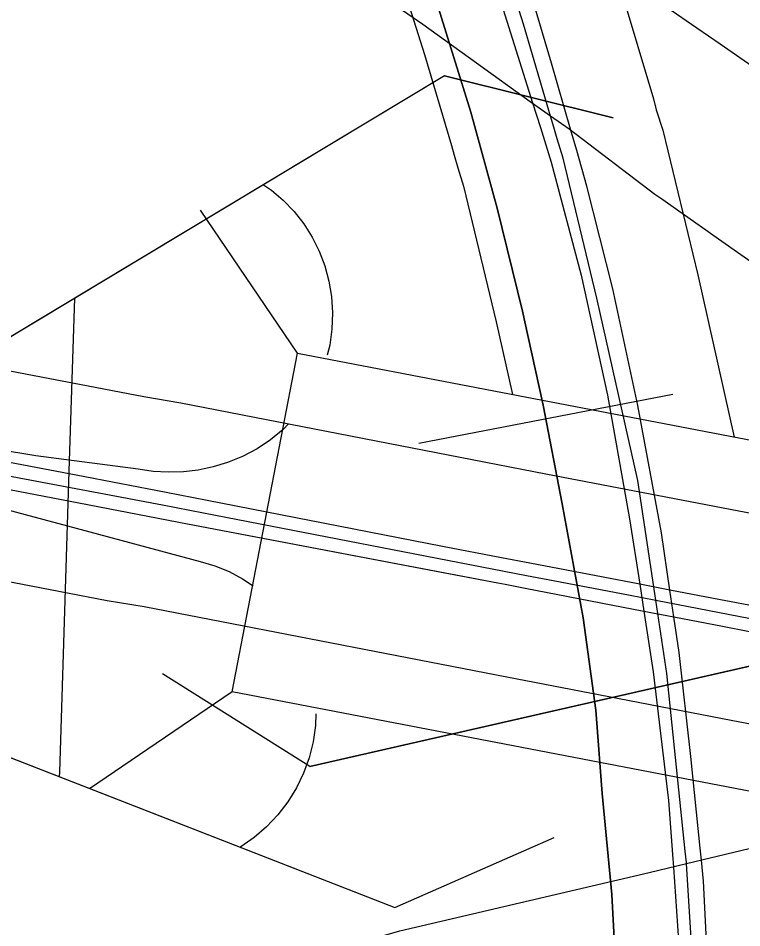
# Model space of a CAD drawing. Extents: x -157.2 to -99.3, y 12.2 to 46.2.
# Drawn here: x -146.8908 to -146.6809, y 33.1254 to 33.389 of the extents above; entities that cross this region are included whole.
import ezdxf

# ---------------------------------------------------------------- set-up
doc = ezdxf.new("R2010")
doc.units = 0
for name, color, linetype in [('tdCoDivCarto', 7, 'Continuous'), ('tdCoInt', 7, 'Continuous'), ('tdCoIntCL', 7, 'Continuous'), ('tdCoIntRamp', 7, 'Continuous'), ('tdCoPriCL', 7, 'Continuous'), ('tdCoPriDiv', 7, 'Continuous'), ('tdCoRRCL', 7, 'Continuous'), ('tdCoStrucDivPri', 7, 'Continuous'), ('tdCoStrucNonDivPri', 7, 'Continuous'), ('tdCoStrucSec', 7, 'Continuous')]:
    doc.layers.add(name, color=color, linetype=linetype)

msp = doc.modelspace()

# ---------------------------------------------------------------- linework, layer by layer
at = {"layer": 'tdCoDivCarto'}
for points in [[(-146.68947, 33.07517), (-146.6895, 33.08139), (-146.691, 33.11772), (-146.69207, 33.13889), (-146.69267, 33.14491), (-146.69303, 33.14847), (-146.6957, 33.17501), (-146.69912, 33.20515), (-146.70065, 33.21548), (-146.7018, 33.22323), (-146.70425, 33.23978), (-146.71109, 33.27676), (-146.71836, 33.31053), (-146.72584, 33.34024), (-146.72882, 33.35061), (-146.73061, 33.35685), (-146.7361, 33.37594), (-146.74551, 33.40758), (-146.75619, 33.43494), (-146.76859, 33.46828), (-146.78398, 33.50505), (-146.80472, 33.55229), (-146.84576, 33.64848)], [(-146.68947, 33.07517), (-146.6895, 33.08139), (-146.691, 33.11772), (-146.69207, 33.13889), (-146.69267, 33.14491), (-146.69303, 33.14847), (-146.6957, 33.17501), (-146.69912, 33.20515), (-146.70065, 33.21548), (-146.7018, 33.22323), (-146.70425, 33.23978), (-146.71109, 33.27676), (-146.71836, 33.31053), (-146.72584, 33.34024), (-146.72882, 33.35061), (-146.73061, 33.35685), (-146.7361, 33.37594), (-146.74551, 33.40758), (-146.75619, 33.43494), (-146.76859, 33.46828), (-146.78398, 33.50505), (-146.80472, 33.55229), (-146.84576, 33.64848)], [(-146.84446, 33.62493), (-146.80229, 33.52678), (-146.78749, 33.49275), (-146.77048, 33.45132), (-146.75815, 33.41704), (-146.74161, 33.36445), (-146.73936, 33.35731), (-146.7362, 33.34725), (-146.72757, 33.31445), (-146.71992, 33.27968), (-146.71351, 33.24392), (-146.71055, 33.2249), (-146.70935, 33.21715), (-146.7066, 33.19953), (-146.70217, 33.16229), (-146.70105, 33.14664), (-146.70078, 33.14295), (-146.69896, 33.11741), (-146.69773, 33.0888), (-146.69722, 33.06512), (-146.69721, 33.06494)], [(-146.84446, 33.62493), (-146.80229, 33.52678), (-146.78749, 33.49275), (-146.77048, 33.45132), (-146.75815, 33.41704), (-146.74161, 33.36445), (-146.73936, 33.35731), (-146.7362, 33.34725), (-146.72757, 33.31445), (-146.71992, 33.27968), (-146.71351, 33.24392), (-146.71055, 33.2249), (-146.70935, 33.21715), (-146.7066, 33.19953), (-146.70217, 33.16229), (-146.70105, 33.14664), (-146.70078, 33.14295), (-146.69896, 33.11741), (-146.69773, 33.0888), (-146.69722, 33.06512), (-146.69721, 33.06494)], [(-146.87397, 33.25656), (-146.89747, 33.26098), (-146.89852, 33.26117), (-146.90601, 33.26258)], [(-146.87397, 33.25656), (-146.89747, 33.26098), (-146.89852, 33.26117), (-146.90601, 33.26258)], [(-146.90635, 33.25485), (-146.90411, 33.25442), (-146.89874, 33.25339), (-146.8984, 33.25332), (-146.87317, 33.24849)], [(-146.90635, 33.25485), (-146.90411, 33.25442), (-146.89874, 33.25339), (-146.8984, 33.25332), (-146.87317, 33.24849)], [(-146.84788, 33.25147), (-146.87397, 33.25656)], [(-146.84788, 33.25147), (-146.87397, 33.25656)], [(-146.83603, 33.24915), (-146.84788, 33.25147)], [(-146.83603, 33.24915), (-146.84788, 33.25147)], [(-146.74238, 33.23098), (-146.75062, 33.23255), (-146.76774, 33.23582), (-146.83603, 33.24915)], [(-146.74238, 33.23098), (-146.75062, 33.23255), (-146.76774, 33.23582), (-146.83603, 33.24915)], [(-146.87317, 33.24849), (-146.84169, 33.24245), (-146.75168, 33.22533), (-146.74957, 33.22492), (-146.74375, 33.2238)], [(-146.87317, 33.24849), (-146.84169, 33.24245), (-146.76601, 33.22805)], [(-146.67735, 33.21859), (-146.68552, 33.22013), (-146.68715, 33.22043), (-146.7018, 33.22323), (-146.71055, 33.2249), (-146.74238, 33.23098)], [(-146.67735, 33.21859), (-146.68552, 33.22013), (-146.68715, 33.22043), (-146.7018, 33.22323), (-146.71055, 33.2249), (-146.74238, 33.23098)], [(-146.76601, 33.22805), (-146.75168, 33.22533), (-146.74957, 33.22492), (-146.74375, 33.2238)], [(-146.74375, 33.2238), (-146.70935, 33.21715)], [(-146.74375, 33.2238), (-146.70935, 33.21715)], [(-146.70935, 33.21715), (-146.70065, 33.21548), (-146.68657, 33.21276), (-146.67873, 33.21124)], [(-146.70935, 33.21715), (-146.70065, 33.21548), (-146.68657, 33.21276), (-146.67873, 33.21124)]]:
    msp.add_lwpolyline(points, dxfattribs=at)
at = {"layer": 'tdCoInt'}
msp.add_lwpolyline([(-146.87878, 33.16912), (-146.87874, 33.17049), (-146.87603, 33.25765), (-146.87436, 33.30786)], dxfattribs=at)
at = {"layer": 'tdCoIntCL'}
for points in [[(-146.70616, 33.33786), (-146.73099, 33.35685), (-146.73637, 33.36057), (-146.74233, 33.36469), (-146.77346, 33.38716), (-146.79083, 33.39918), (-146.79533, 33.40229), (-146.80678, 33.41022), (-146.81644, 33.4175), (-146.81984, 33.42008), (-146.83594, 33.43428), (-146.84925, 33.44824), (-146.85666, 33.45759), (-146.87179, 33.4795), (-146.88078, 33.49659), (-146.88472, 33.50541), (-146.88827, 33.51439), (-146.89144, 33.52352), (-146.89421, 33.53277), (-146.89658, 33.54213), (-146.89713, 33.54457), (-146.91207, 33.54153), (-146.91486, 33.55486), (-146.92237, 33.58943)], [(-146.48366, 33.17824), (-146.48134, 33.19294), (-146.48425, 33.19393), (-146.50605, 33.20333), (-146.52657, 33.21359), (-146.55115, 33.2292), (-146.59861, 33.26254), (-146.63589, 33.28863), (-146.65269, 33.30038), (-146.68774, 33.32496), (-146.69305, 33.32868), (-146.69329, 33.32885), (-146.70416, 33.33647), (-146.70616, 33.33786)], [(-146.91384, 32.98034), (-146.90007, 32.98075), (-146.89653, 33.00293), (-146.89573, 33.00775), (-146.8941, 33.01532), (-146.89207, 33.02279), (-146.88964, 33.03014), (-146.88681, 33.03735), (-146.88001, 33.05126), (-146.87174, 33.06436), (-146.86212, 33.07648), (-146.85126, 33.0876), (-146.8393, 33.09762), (-146.82634, 33.1063), (-146.81254, 33.11357), (-146.79804, 33.11933), (-146.78008, 33.12446), (-146.70784, 33.14134), (-146.697, 33.14396), (-146.65824, 33.15331), (-146.65418, 33.15524)]]:
    msp.add_lwpolyline(points, dxfattribs=at)
at = {"layer": 'tdCoIntRamp'}
for points in [[(-146.66444, 33.36346), (-146.66631, 33.36693), (-146.68724, 33.38141), (-146.69397, 33.38606), (-146.70141, 33.39121), (-146.74032, 33.4193), (-146.76766, 33.43821), (-146.78198, 33.44812), (-146.79404, 33.45722), (-146.80176, 33.46342), (-146.7828, 33.44869), (-146.7983, 33.46045), (-146.81842, 33.4782), (-146.83507, 33.49565), (-146.85004, 33.51454), (-146.86323, 33.53473), (-146.87447, 33.55609), (-146.8794, 33.56711), (-146.8846, 33.57891)], [(-146.81963, 33.34066), (-146.81738, 33.33912), (-146.81391, 33.33618), (-146.81075, 33.33291), (-146.80794, 33.32933), (-146.80551, 33.32549), (-146.80347, 33.32142), (-146.80186, 33.31717), (-146.80069, 33.31278), (-146.79996, 33.30829), (-146.79963, 33.30358), (-146.79979, 33.29886), (-146.80045, 33.29418), (-146.80118, 33.29128)], [(-146.81242, 33.27144), (-146.814, 33.26981), (-146.81762, 33.26679), (-146.82154, 33.26415), (-146.82572, 33.26195), (-146.8301, 33.26019), (-146.83428, 33.25891), (-146.83856, 33.25801), (-146.8429, 33.25749), (-146.84727, 33.25736), (-146.85164, 33.25762), (-146.85596, 33.25827), (-146.88568, 33.26212), (-146.89688, 33.26395), (-146.89688, 33.26395), (-146.89881, 33.26427), (-146.91292, 33.26658), (-146.92479, 33.26853), (-146.93655, 33.27048)], [(-146.95091, 33.26186), (-146.89846, 33.24773), (-146.89564, 33.24697), (-146.87649, 33.24181), (-146.83801, 33.23155), (-146.83375, 33.23029), (-146.82965, 33.2286), (-146.82574, 33.22651), (-146.82269, 33.22445)], [(-146.80446, 33.18732), (-146.80458, 33.18394), (-146.80525, 33.17924), (-146.80639, 33.17462), (-146.80801, 33.17016), (-146.81007, 33.16588), (-146.81257, 33.16183), (-146.81547, 33.15807), (-146.81874, 33.15462), (-146.82235, 33.15153), (-146.82625, 33.14882), (-146.82642, 33.14874)]]:
    msp.add_lwpolyline(points, dxfattribs=at)
at = {"layer": 'tdCoPriCL'}
for points in [[(-146.70584, 33.22029), (-146.71105, 33.25502), (-146.72294, 33.30782), (-146.73273, 33.34838), (-146.73453, 33.354), (-146.73544, 33.35742), (-146.73637, 33.36057), (-146.74427, 33.38719), (-146.75202, 33.4117), (-146.76538, 33.44796), (-146.77313, 33.46812), (-146.78448, 33.49489), (-146.82808, 33.59626)], [(-146.90601, 33.25861), (-146.84895, 33.24796), (-146.83709, 33.24566), (-146.74341, 33.2275), (-146.73721, 33.22631), (-146.71383, 33.22182), (-146.70584, 33.22029)], [(-146.69368, 32.7251), (-146.69934, 32.79744), (-146.70015, 32.81485), (-146.69988, 32.85152), (-146.69892, 32.89032), (-146.69881, 32.8945), (-146.69831, 32.90902), (-146.69615, 32.97164), (-146.69546, 32.99156), (-146.69406, 33.03215), (-146.69357, 33.04626), (-146.69354, 33.0484), (-146.69366, 33.06502), (-146.69406, 33.08298), (-146.69435, 33.09798), (-146.69532, 33.1176), (-146.697, 33.14396), (-146.69702, 33.14431), (-146.69732, 33.14758), (-146.70266, 33.19907), (-146.70584, 33.22029)], [(-146.70584, 33.22029), (-146.67838, 33.21502), (-146.67207, 33.21381), (-146.6179, 33.20341), (-146.51173, 33.18359), (-146.48366, 33.17824), (-146.30675, 33.14367), (-146.24608, 33.13202), (-146.20522, 33.12418), (-145.96964, 33.07895), (-145.90803, 33.06745), (-145.88326, 33.06283), (-145.87083, 33.06051), (-145.84272, 33.05526), (-145.81285, 33.05054)]]:
    msp.add_lwpolyline(points, dxfattribs=at)
at = {"layer": 'tdCoPriDiv'}
for points in [[(-146.80052, 33.60811), (-146.75689, 33.50668), (-146.74531, 33.47936), (-146.7373, 33.45853), (-146.72363, 33.42141), (-146.71559, 33.39598), (-146.70656, 33.36556), (-146.70573, 33.36244), (-146.70382, 33.35648), (-146.69372, 33.31463), (-146.68313, 33.26759)], [(-146.85564, 33.58441), (-146.81207, 33.48311), (-146.80095, 33.45687), (-146.79346, 33.43739), (-146.78041, 33.40198), (-146.77296, 33.3784), (-146.76514, 33.35204), (-146.76432, 33.34929), (-146.76333, 33.34556), (-146.76164, 33.34028), (-146.75216, 33.301), (-146.74741, 33.27993)], [(-146.90037, 33.28808), (-146.85438, 33.27928), (-146.84362, 33.27748), (-146.73773, 33.25696), (-146.67272, 33.24448), (-146.61232, 33.23288), (-146.50617, 33.21307), (-146.47798, 33.20769), (-146.30104, 33.17312), (-145.96406, 33.10843), (-145.90252, 33.09694), (-145.83763, 33.08483), (-145.81365, 33.08099)], [(-146.91165, 33.22915), (-146.86496, 33.22021), (-146.85427, 33.21843), (-146.74909, 33.19805), (-146.71949, 33.19236), (-146.68403, 33.18556), (-146.62348, 33.17393), (-146.51729, 33.15411), (-146.48935, 33.14878), (-146.31245, 33.11422), (-145.97522, 33.04947), (-145.88876, 33.03334), (-145.84782, 33.0257), (-145.81748, 33.02089), (-145.80648, 33.01921)]]:
    msp.add_lwpolyline(points, dxfattribs=at)
at = {"layer": 'tdCoRRCL'}
msp.add_line((-146.70093, 33.27994), (-146.77458, 33.26575), dxfattribs=at)
for points in [[(-146.86408, 33.61232), (-146.84048, 33.56251), (-146.82239, 33.5245), (-146.81086, 33.50012), (-146.79802, 33.46997), (-146.78334, 33.4338), (-146.77023, 33.39631), (-146.75948, 33.36171), (-146.75188, 33.33392), (-146.74454, 33.30404), (-146.74299, 33.29705), (-146.73851, 33.27677), (-146.733, 33.2482), (-146.72698, 33.21517), (-146.72331, 33.18843), (-146.72311, 33.18587), (-146.72147, 33.16432), (-146.71859, 33.13496), (-146.71701, 33.10402)], [(-146.76206, 32.77169), (-146.76023, 32.82571), (-146.74714, 32.93769), (-146.71701, 33.10402), (-146.71859, 33.13496), (-146.72147, 33.16432), (-146.72311, 33.18587), (-146.72331, 33.18843), (-146.72698, 33.21517), (-146.733, 33.2482), (-146.73851, 33.27677), (-146.74299, 33.29705), (-146.74454, 33.30404), (-146.75188, 33.33392), (-146.75948, 33.36171), (-146.77023, 33.39631), (-146.78334, 33.4338), (-146.79802, 33.46997), (-146.81086, 33.50012), (-146.82239, 33.5245), (-146.84048, 33.56251), (-146.86408, 33.61232)]]:
    msp.add_lwpolyline(points, dxfattribs=at)
at = {"layer": 'tdCoStrucDivPri'}
for points in [[(-146.71825, 33.36009), (-146.76717, 33.37228), (-146.9572, 33.25808), (-146.9572, 33.25808), (-146.96937, 33.20917)], [(-146.56326, 33.26403), (-146.5901, 33.22135), (-146.80626, 33.1721), (-146.84892, 33.19894)], [(-147.0084, 33.25784), (-146.98813, 33.21169), (-146.78153, 33.13126), (-146.73538, 33.15154)]]:
    msp.add_lwpolyline(points, dxfattribs=at)
at = {"layer": 'tdCoStrucNonDivPri'}
for p, q in [((-146.80984, 33.29192), (-146.8379, 33.33331)), ((-146.8287, 33.19371), (-146.87008, 33.16566))]:
    msp.add_line(p, q, dxfattribs=at)
msp.add_lwpolyline([(-146.80984, 33.29192), (-146.59212, 33.25012), (-146.61097, 33.15191), (-146.8287, 33.19371)], close=True, dxfattribs=at)
at = {"layer": 'tdCoStrucSec'}
for p, q in [((-146.76717, 33.37228), (-146.9572, 33.25808)), ((-146.76717, 33.37228), (-146.71825, 33.36009)), ((-146.80626, 33.1721), (-146.5901, 33.22135)), ((-146.98813, 33.21169), (-146.78153, 33.13126)), ((-146.80626, 33.1721), (-146.84892, 33.19894)), ((-146.78153, 33.13126), (-146.73538, 33.15154))]:
    msp.add_line(p, q, dxfattribs=at)

doc.saveas('drawing.dxf')
